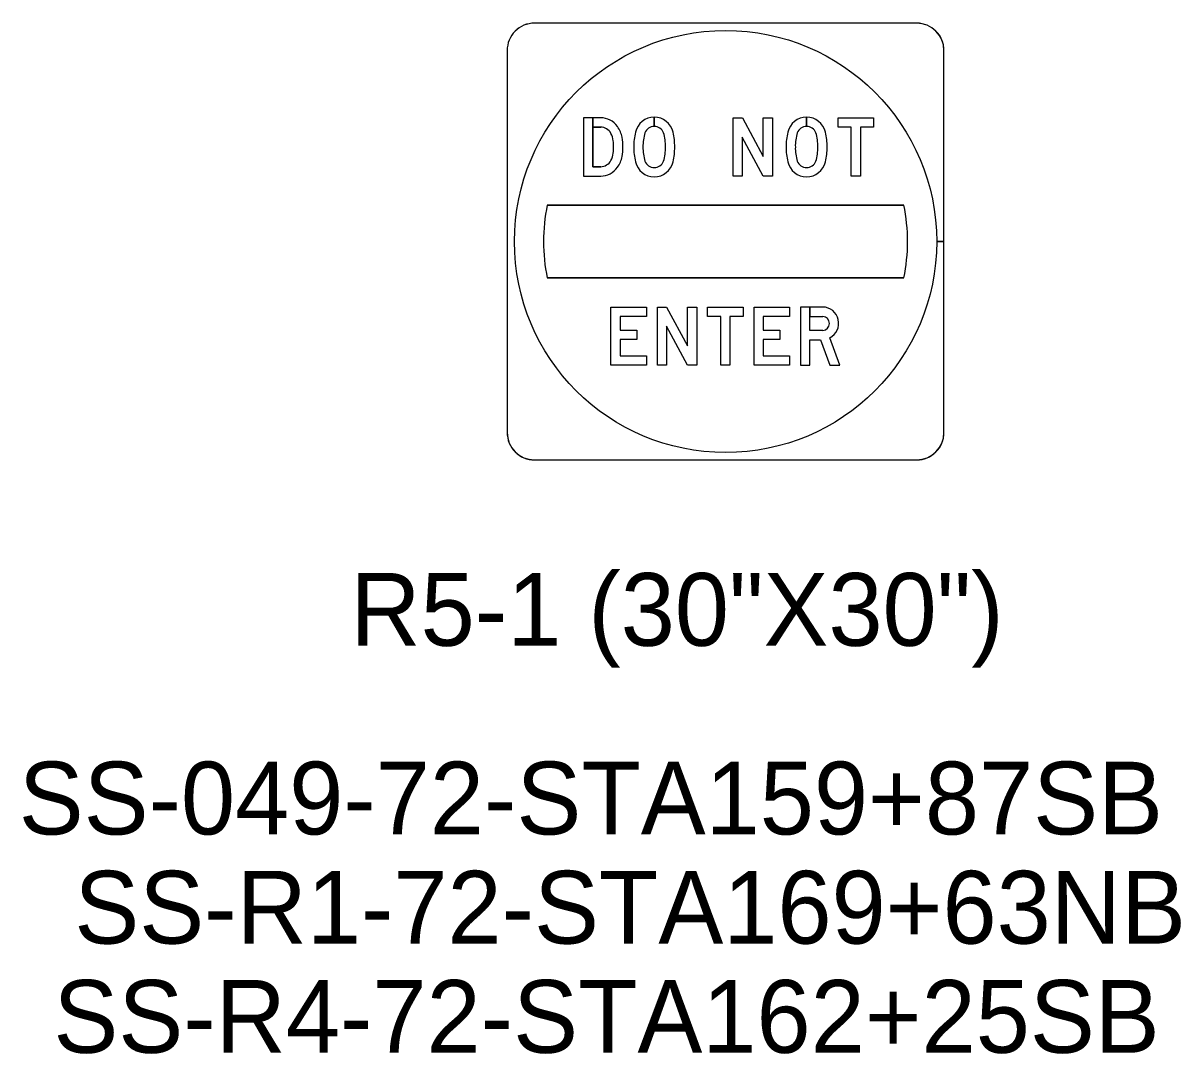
# Model space of a CAD drawing. Extents: x 658976 to 668726, y 639543 to 647196.
# Drawn here: x 664624.4 to 664723.8, y 642842 to 642930.5 of the extents above; entities that cross this region are included whole.
import ezdxf

# ---------------------------------------------------------------- set-up
doc = ezdxf.new("R2010")
doc.units = 0
doc.layers.add('R_SIGN - HWY 16', color=7, linetype='Continuous')
doc.layers.add('R_SIGN_ANNOT_HWY16', color=7, linetype='Continuous')

msp = doc.modelspace()

# ---------------------------------------------------------------- linework, layer by layer
at = {"layer": 'R_SIGN - HWY 16'}
for p, q in [((664701.136, 642930.536), (664668.311, 642930.536)), ((664701.136, 642930.536), (664668.311, 642930.536)), ((664701.135, 642930.534), (664668.311, 642930.534)), ((664701.135, 642930.534), (664668.311, 642930.534)), ((664701.135, 642930.534), (664668.311, 642930.534)), ((664665.967, 642928.192), (664665.967, 642895.378)), ((664665.967, 642928.192), (664665.967, 642895.378)), ((664665.967, 642928.191), (664665.967, 642895.378)), ((664665.967, 642928.191), (664665.967, 642895.378)), ((664665.967, 642928.191), (664665.967, 642895.378)), ((664703.48, 642895.378), (664703.48, 642928.191)), ((664703.48, 642911.784), (664703.48, 642928.191)), ((664703.48, 642911.784), (664703.48, 642928.191)), ((664703.481, 642895.378), (664703.481, 642928.192)), ((664703.481, 642895.378), (664703.481, 642928.192)), ((664678.599, 642921.665), (664678.599, 642922.47)), ((664678.599, 642922.47), (664678.599, 642921.665)), ((664678.599, 642921.665), (664678.599, 642922.47)), ((664678.599, 642922.47), (664678.599, 642921.665)), ((664691.681, 642921.665), (664691.681, 642922.47)), ((664691.681, 642922.47), (664691.681, 642921.665)), ((664691.681, 642921.665), (664691.681, 642922.47)), ((664691.681, 642922.47), (664691.681, 642921.665)), ((664674.002, 642921.609), (664673.327, 642921.609)), ((664678.599, 642921.665), (664678.599, 642921.665)), ((664678.599, 642921.665), (664678.599, 642921.665)), ((664691.681, 642921.665), (664691.681, 642921.665)), ((664691.681, 642921.665), (664691.681, 642921.665)), ((664672.532, 642917.409), (664674.002, 642917.409)), ((664674.002, 642918.209), (664673.327, 642918.209)), ((664674.002, 642918.209), (664673.327, 642918.209)), ((664700.038, 642914.909), (664669.409, 642914.909)), ((664703.48, 642911.784), (664702.854, 642911.784)), ((664703.481, 642895.378), (664703.481, 642911.784)), ((664703.481, 642895.378), (664703.481, 642911.784)), ((664669.409, 642908.659), (664700.038, 642908.659)), ((664693.084, 642904.146), (664691.948, 642904.146)), ((664668.311, 642893.034), (664701.136, 642893.034)), ((664668.311, 642893.034), (664701.136, 642893.034)), ((664668.311, 642893.034), (664701.135, 642893.034)), ((664668.311, 642893.034), (664701.136, 642893.034)), ((664668.311, 642893.034), (664701.136, 642893.034))]:
    msp.add_line(p, q, dxfattribs=at)
for points in [[(664674.002, 642922.409), (664672.532, 642922.409), (664672.532, 642917.409)], [(664673.327, 642918.209), (664673.327, 642922.409), (664672.532, 642922.409), (664672.532, 642917.409), (664674.002, 642917.409)], [(664673.327, 642918.209), (664673.327, 642922.409), (664672.532, 642922.409), (664672.532, 642917.409), (664674.002, 642917.409)], [(664674.002, 642922.409), (664673.327, 642922.409), (664673.327, 642921.609), (664674.002, 642921.609)], [(664674.002, 642922.409), (664673.327, 642922.409), (664673.327, 642921.609), (664674.002, 642921.609)], [(664673.327, 642921.609), (664673.327, 642918.209), (664674.002, 642918.209)], [(664669.408, 642914.909), (664669.409, 642914.909), (664700.037, 642914.909), (664700.038, 642914.909)], [(664703.481, 642911.784), (664702.854, 642911.784)], [(664702.854, 642911.784), (664703.48, 642911.784)], [(664702.854, 642911.784), (664703.48, 642911.784)], [(664700.038, 642908.66), (664700.037, 642908.66), (664669.409, 642908.66), (664669.408, 642908.66)], [(664693.084, 642906.16), (664691.16, 642906.16), (664691.16, 642901.159), (664691.948, 642901.159), (664691.948, 642903.346), (664692.866, 642903.346)], [(664693.084, 642904.146), (664691.948, 642904.146), (664691.948, 642906.16), (664691.16, 642906.16), (664691.16, 642901.159)], [(664693.084, 642904.146), (664691.948, 642904.146), (664691.948, 642906.16), (664691.16, 642906.16), (664691.16, 642901.159)], [(664691.948, 642904.146), (664691.948, 642905.36), (664693.084, 642905.36)], [(664693.084, 642906.16), (664691.949, 642906.16), (664691.949, 642905.36), (664693.084, 642905.36)], [(664693.084, 642906.16), (664691.949, 642906.16), (664691.949, 642905.36), (664693.084, 642905.36)], [(664691.16, 642901.159), (664691.948, 642901.159), (664691.948, 642903.346), (664692.866, 642903.346), (664693.691, 642901.159), (664694.535, 642901.159), (664693.677, 642903.523)], [(664691.16, 642901.159), (664691.948, 642901.159), (664691.948, 642903.346), (664692.866, 642903.346), (664693.691, 642901.159), (664694.535, 642901.159), (664693.677, 642903.523)], [(664692.866, 642903.346), (664693.691, 642901.159), (664694.535, 642901.159), (664693.677, 642903.523)]]:
    msp.add_lwpolyline(points, dxfattribs=at)
for points in [[(664685.368, 642917.409), (664685.368, 642922.409), (664686.166, 642922.409), (664687.955, 642919.08), (664687.955, 642922.409), (664688.743, 642922.409), (664688.743, 642917.409), (664687.955, 642917.409), (664686.156, 642920.755), (664686.156, 642917.409)], [(664685.368, 642917.409), (664685.368, 642922.409), (664686.166, 642922.409), (664687.955, 642919.08), (664687.955, 642922.409), (664688.743, 642922.409), (664688.743, 642917.409), (664687.955, 642917.409), (664686.156, 642920.755), (664686.156, 642917.409)], [(664685.368, 642917.409), (664685.368, 642922.409), (664686.166, 642922.409), (664687.955, 642919.08), (664687.955, 642922.409), (664688.743, 642922.409), (664688.743, 642917.409), (664687.955, 642917.409), (664686.156, 642920.755), (664686.156, 642917.409)], [(664697.439, 642922.409), (664697.439, 642921.609), (664696.306, 642921.609), (664696.306, 642917.409), (664695.517, 642917.409), (664695.517, 642921.609), (664694.384, 642921.609), (664694.384, 642922.409)], [(664697.439, 642922.409), (664697.439, 642921.609), (664696.306, 642921.609), (664696.306, 642917.409), (664695.517, 642917.409), (664695.517, 642921.609), (664694.384, 642921.609), (664694.384, 642922.409)], [(664697.439, 642922.409), (664697.439, 642921.609), (664696.306, 642921.609), (664696.306, 642917.409), (664695.517, 642917.409), (664695.517, 642921.609), (664694.384, 642921.609), (664694.384, 642922.409)], [(664677.931, 642905.36), (664675.664, 642905.36), (664675.664, 642904.16), (664677.097, 642904.16), (664677.097, 642903.36), (664675.664, 642903.36), (664675.664, 642901.959), (664677.931, 642901.959), (664677.931, 642901.159), (664674.876, 642901.159), (664674.876, 642906.16), (664677.931, 642906.16)], [(664677.931, 642905.36), (664675.664, 642905.36), (664675.664, 642904.16), (664677.097, 642904.16), (664677.097, 642903.36), (664675.664, 642903.36), (664675.664, 642901.959), (664677.931, 642901.959), (664677.931, 642901.159), (664674.876, 642901.159), (664674.876, 642906.16), (664677.931, 642906.16)], [(664677.931, 642905.36), (664675.664, 642905.36), (664675.664, 642904.16), (664677.097, 642904.16), (664677.097, 642903.36), (664675.664, 642903.36), (664675.664, 642901.959), (664677.931, 642901.959), (664677.931, 642901.159), (664674.876, 642901.159), (664674.876, 642906.16), (664677.931, 642906.16)], [(664678.867, 642901.159), (664678.867, 642906.16), (664679.664, 642906.16), (664681.453, 642902.831), (664681.453, 642906.16), (664682.242, 642906.16), (664682.242, 642901.159), (664681.453, 642901.159), (664679.654, 642904.506), (664679.654, 642901.159)], [(664678.867, 642901.159), (664678.867, 642906.16), (664679.664, 642906.16), (664681.453, 642902.831), (664681.453, 642906.16), (664682.242, 642906.16), (664682.242, 642901.159), (664681.453, 642901.159), (664679.654, 642904.506), (664679.654, 642901.159)], [(664678.867, 642901.159), (664678.867, 642906.16), (664679.664, 642906.16), (664681.453, 642902.831), (664681.453, 642906.16), (664682.242, 642906.16), (664682.242, 642901.159), (664681.453, 642901.159), (664679.654, 642904.506), (664679.654, 642901.159)], [(664686.233, 642906.16), (664686.233, 642905.36), (664685.1, 642905.36), (664685.1, 642901.159), (664684.311, 642901.159), (664684.311, 642905.36), (664683.178, 642905.36), (664683.178, 642906.16)], [(664686.233, 642906.16), (664686.233, 642905.36), (664685.1, 642905.36), (664685.1, 642901.159), (664684.311, 642901.159), (664684.311, 642905.36), (664683.178, 642905.36), (664683.178, 642906.16)], [(664686.233, 642906.16), (664686.233, 642905.36), (664685.1, 642905.36), (664685.1, 642901.159), (664684.311, 642901.159), (664684.311, 642905.36), (664683.178, 642905.36), (664683.178, 642906.16)], [(664690.223, 642905.36), (664687.956, 642905.36), (664687.956, 642904.16), (664689.389, 642904.16), (664689.389, 642903.36), (664687.956, 642903.36), (664687.956, 642901.959), (664690.223, 642901.959), (664690.223, 642901.159), (664687.168, 642901.159), (664687.168, 642906.16), (664690.223, 642906.16)], [(664690.223, 642905.36), (664687.956, 642905.36), (664687.956, 642904.16), (664689.389, 642904.16), (664689.389, 642903.36), (664687.956, 642903.36), (664687.956, 642901.959), (664690.223, 642901.959), (664690.223, 642901.159), (664687.168, 642901.159), (664687.168, 642906.16), (664690.223, 642906.16)], [(664690.223, 642905.36), (664687.956, 642905.36), (664687.956, 642904.16), (664689.389, 642904.16), (664689.389, 642903.36), (664687.956, 642903.36), (664687.956, 642901.959), (664690.223, 642901.959), (664690.223, 642901.159), (664687.168, 642901.159), (664687.168, 642906.16), (664690.223, 642906.16)]]:
    msp.add_lwpolyline(points, close=True, dxfattribs=at)
for centre, major_axis, ratio, start_param, end_param in [((664668.311, 642928.192), (2.345, 0), 0.999667, 1.570796, 3.141593), ((664668.311, 642928.192), (2.345, 0), 0.999667, 1.570796, 3.141593), ((664668.311, 642928.191), (2.345, 0), 0.999667, 1.570796, 3.141593), ((664668.311, 642928.191), (2.345, 0), 0.999667, 1.570796, 3.141593), ((664668.311, 642928.191), (2.345, 0), 0.999667, 1.570796, 3.141593), ((664701.135, 642928.191), (2.345, 0), 0.999667, 6.283185, 7.853982), ((664701.135, 642928.191), (2.345, 0), 0.999667, 6.283185, 7.853982), ((664701.135, 642928.191), (2.345, 0), 0.999667, 6.283185, 7.853982), ((664701.136, 642928.192), (2.345, 0), 0.999667, 0, 1.570796), ((664701.136, 642928.192), (2.345, 0), 0.999667, 0, 1.570796), ((664684.723, 642911.784), (18.131, 0), 0.999667, 0, 6.283158), ((664684.723, 642911.784), (18.131, 0), 0.999667, 0, 6.283158), ((664684.723, 642911.784), (18.131, 0), 0.999667, 0, 6.283158), ((664674.025, 642920.688), (0, 1.722), 0.994387, 5.308841, 6.296324), ((664674.025, 642920.688), (0, 1.722), 0.994387, 5.308841, 6.296324), ((664674.025, 642920.688), (0, 1.722), 0.994387, 5.308841, 6.296324), ((664678.611, 642920.779), (0, 1.692), 0.985425, 0.007008, 1.34227), ((664678.611, 642920.779), (0, 1.692), 0.985425, 0.007008, 1.34227), ((664678.611, 642920.779), (0, 1.692), 0.985425, 0.007008, 1.34227), ((664678.588, 642920.779), (0, 1.692), 0.985425, 4.940915, 6.276178), ((664678.588, 642920.779), (0, 1.692), 0.985425, 4.940915, 6.27603), ((664678.588, 642920.779), (0, 1.692), 0.985425, 4.940915, 6.27603), ((664691.693, 642920.779), (0, 1.692), 0.985425, 0.007008, 1.34227), ((664691.693, 642920.779), (0, 1.692), 0.985425, 0.007008, 1.34227), ((664691.693, 642920.779), (0, 1.692), 0.985425, 0.007008, 1.34227), ((664691.67, 642920.779), (0, 1.692), 0.985425, 4.940915, 6.276178), ((664691.67, 642920.779), (0, 1.692), 0.985425, 4.940915, 6.27603), ((664691.67, 642920.779), (0, 1.692), 0.985425, 4.940915, 6.27603), ((664673.984, 642920.585), (0, 1.024), 0.994387, 5.209958, 6.265172), ((664673.984, 642920.585), (0, 1.024), 0.994387, 5.209958, 6.265172), ((664673.984, 642920.585), (0, 1.024), 0.994387, 5.209958, 6.265172), ((664673.685, 642920.337), (0, 2.204), 0.994387, 4.893794, 5.353227), ((664673.685, 642920.337), (0, 2.204), 0.994387, 4.893794, 5.353227), ((664673.685, 642920.337), (0, 2.204), 0.994387, 4.893794, 5.353227), ((664678.574, 642920.831), (0, 0.835), 0.985425, 6.252339, 7.504367), ((664678.574, 642920.831), (0, 0.835), 0.985425, 6.252339, 7.504367), ((664678.574, 642920.831), (0, 0.835), 0.985425, 6.252339, 7.504367), ((664678.625, 642920.831), (0, 0.835), 0.985425, 5.062003, 6.314032), ((664678.625, 642920.831), (0, 0.835), 0.985425, 5.062003, 6.313732), ((664678.625, 642920.831), (0, 0.835), 0.985425, 5.062003, 6.313732), ((664691.656, 642920.831), (0, 0.835), 0.985425, 6.252339, 7.504367), ((664691.656, 642920.831), (0, 0.835), 0.985425, 6.252339, 7.504367), ((664691.656, 642920.831), (0, 0.835), 0.985425, 6.252339, 7.504367), ((664691.707, 642920.831), (0, 0.835), 0.985425, 5.062003, 6.314032), ((664691.707, 642920.831), (0, 0.835), 0.985425, 5.062003, 6.313732), ((664691.707, 642920.831), (0, 0.835), 0.985425, 5.062003, 6.313732), ((664673.385, 642920.244), (0, 1.716), 0.994387, 4.827156, 5.217241), ((664673.385, 642920.244), (0, 1.716), 0.994387, 4.827156, 5.217241), ((664673.385, 642920.244), (0, 1.716), 0.994387, 4.827156, 5.217241), ((664671.355, 642920), (0, 3.773), 0.994387, 4.688208, 4.829332), ((664671.355, 642920), (0, 3.773), 0.994387, 4.688208, 4.829332), ((664671.355, 642920), (0, 3.773), 0.994387, 4.688208, 4.829332), ((664670.319, 642919.87), (0, 5.619), 0.994387, 4.719381, 4.866939), ((664670.319, 642919.87), (0, 5.619), 0.994387, 4.719381, 4.866939), ((664670.319, 642919.87), (0, 5.619), 0.994387, 4.719381, 4.866939), ((664681.894, 642919.926), (0, 5.131), 0.985425, 1.327472, 1.575821), ((664681.894, 642919.926), (0, 5.131), 0.985425, 1.327472, 1.575821), ((664681.894, 642919.926), (0, 5.131), 0.985425, 1.327472, 1.575821), ((664681.34, 642919.991), (0, 3.764), 0.985425, 1.267043, 1.594924), ((664681.34, 642919.991), (0, 3.764), 0.985425, 1.267042, 1.594924), ((664681.34, 642919.991), (0, 3.764), 0.985425, 1.267042, 1.594924), ((664675.858, 642919.991), (0, 3.764), 0.985425, 4.688261, 5.016143), ((664675.858, 642919.991), (0, 3.764), 0.985425, 4.688261, 5.016143), ((664675.858, 642919.991), (0, 3.764), 0.985425, 4.688261, 5.016143), ((664675.304, 642919.926), (0, 5.131), 0.985425, 4.707364, 4.955713), ((664675.304, 642919.926), (0, 5.131), 0.985425, 4.707364, 4.955713), ((664675.304, 642919.926), (0, 5.131), 0.985425, 4.707364, 4.955713), ((664694.976, 642919.926), (0, 5.131), 0.985425, 1.327472, 1.575821), ((664694.976, 642919.926), (0, 5.131), 0.985425, 1.327472, 1.575821), ((664694.976, 642919.926), (0, 5.131), 0.985425, 1.327472, 1.575821), ((664694.423, 642919.991), (0, 3.764), 0.985425, 1.267043, 1.594924), ((664694.423, 642919.991), (0, 3.764), 0.985425, 1.267042, 1.594924), ((664694.423, 642919.991), (0, 3.764), 0.985425, 1.267042, 1.594924), ((664688.941, 642919.991), (0, 3.764), 0.985425, 4.688261, 5.016143), ((664688.941, 642919.991), (0, 3.764), 0.985425, 4.688261, 5.016143), ((664688.941, 642919.991), (0, 3.764), 0.985425, 4.688261, 5.016143), ((664688.387, 642919.926), (0, 5.131), 0.985425, 4.707364, 4.955713), ((664688.387, 642919.926), (0, 5.131), 0.985425, 4.707364, 4.955713), ((664688.387, 642919.926), (0, 5.131), 0.985425, 4.707364, 4.955713), ((664673.385, 642919.574), (0, 1.716), 0.994387, 4.207537, 4.597622), ((664673.385, 642919.574), (0, 1.716), 0.994387, 4.207537, 4.597622), ((664673.385, 642919.574), (0, 1.716), 0.994387, 4.207537, 4.597622), ((664671.355, 642919.818), (0, 3.773), 0.994387, 4.595446, 4.73657), ((664671.355, 642919.818), (0, 3.773), 0.994387, 4.595446, 4.73657), ((664671.355, 642919.818), (0, 3.773), 0.994387, 4.595446, 4.73657), ((664670.319, 642919.948), (0, 5.619), 0.994387, 4.557839, 4.705397), ((664670.319, 642919.948), (0, 5.619), 0.994387, 4.557839, 4.705397), ((664670.319, 642919.948), (0, 5.619), 0.994387, 4.557839, 4.705397), ((664681.894, 642919.874), (0, 5.131), 0.985425, 1.565772, 1.814121), ((664681.894, 642919.874), (0, 5.131), 0.985425, 1.565772, 1.814121), ((664681.894, 642919.874), (0, 5.131), 0.985425, 1.565772, 1.814121), ((664681.34, 642919.809), (0, 3.764), 0.985425, 1.546668, 1.87455), ((664681.34, 642919.809), (0, 3.764), 0.985425, 1.546668, 1.87455), ((664681.34, 642919.809), (0, 3.764), 0.985425, 1.546668, 1.87455), ((664675.858, 642919.809), (0, 3.764), 0.985425, 4.408635, 4.736517), ((664675.858, 642919.809), (0, 3.764), 0.985425, 4.408635, 4.736517), ((664675.858, 642919.809), (0, 3.764), 0.985425, 4.408635, 4.736517), ((664675.304, 642919.874), (0, 5.131), 0.985425, 4.469065, 4.717414), ((664675.304, 642919.874), (0, 5.131), 0.985425, 4.469065, 4.717414), ((664675.304, 642919.874), (0, 5.131), 0.985425, 4.469065, 4.717414), ((664694.976, 642919.874), (0, 5.131), 0.985425, 1.565772, 1.814121), ((664694.976, 642919.874), (0, 5.131), 0.985425, 1.565772, 1.814121), ((664694.976, 642919.874), (0, 5.131), 0.985425, 1.565772, 1.814121), ((664694.423, 642919.809), (0, 3.764), 0.985425, 1.546668, 1.87455), ((664694.423, 642919.809), (0, 3.764), 0.985425, 1.546668, 1.87455), ((664694.423, 642919.809), (0, 3.764), 0.985425, 1.546668, 1.87455), ((664688.941, 642919.809), (0, 3.764), 0.985425, 4.408635, 4.736517), ((664688.941, 642919.809), (0, 3.764), 0.985425, 4.408635, 4.736517), ((664688.941, 642919.809), (0, 3.764), 0.985425, 4.408635, 4.736517), ((664688.387, 642919.874), (0, 5.131), 0.985425, 4.469065, 4.717414), ((664688.387, 642919.874), (0, 5.131), 0.985425, 4.469065, 4.717414), ((664688.387, 642919.874), (0, 5.131), 0.985425, 4.469065, 4.717414), ((664673.984, 642919.233), (0, 1.024), 0.994387, 3.159606, 4.21482), ((664673.984, 642919.233), (0, 1.024), 0.994387, 3.159606, 4.21482), ((664673.984, 642919.233), (0, 1.024), 0.994387, 3.159606, 4.21482), ((664673.685, 642919.481), (0, 2.204), 0.994387, 4.071551, 4.530984), ((664673.685, 642919.481), (0, 2.204), 0.994387, 4.071551, 4.530984), ((664673.685, 642919.481), (0, 2.204), 0.994387, 4.071551, 4.530984), ((664678.611, 642919.022), (0, 1.692), 0.985425, 1.799323, 3.134585), ((664678.611, 642919.022), (0, 1.692), 0.985425, 1.799323, 3.134585), ((664678.611, 642919.022), (0, 1.692), 0.985425, 1.799323, 3.134585), ((664678.574, 642918.97), (0, 0.835), 0.985425, 1.920411, 3.172439), ((664678.574, 642918.97), (0, 0.835), 0.985425, 1.920411, 3.172439), ((664678.574, 642918.97), (0, 0.835), 0.985425, 1.920411, 3.172439), ((664678.625, 642918.97), (0, 0.835), 0.985425, 3.110746, 4.362774), ((664678.625, 642918.97), (0, 0.835), 0.985425, 3.110746, 4.362775), ((664678.625, 642918.97), (0, 0.835), 0.985425, 3.110746, 4.362775), ((664678.588, 642919.022), (0, 1.692), 0.985425, 3.1486, 4.483863), ((664678.588, 642919.022), (0, 1.692), 0.985425, 3.1486, 4.483863), ((664678.588, 642919.022), (0, 1.692), 0.985425, 3.1486, 4.483863), ((664691.693, 642919.022), (0, 1.692), 0.985425, 1.799323, 3.134585), ((664691.693, 642919.022), (0, 1.692), 0.985425, 1.799323, 3.134585), ((664691.693, 642919.022), (0, 1.692), 0.985425, 1.799323, 3.134585), ((664691.656, 642918.97), (0, 0.835), 0.985425, 1.920411, 3.172439), ((664691.656, 642918.97), (0, 0.835), 0.985425, 1.920411, 3.172439), ((664691.656, 642918.97), (0, 0.835), 0.985425, 1.920411, 3.172439), ((664691.707, 642918.97), (0, 0.835), 0.985425, 3.110746, 4.362774), ((664691.707, 642918.97), (0, 0.835), 0.985425, 3.110746, 4.362775), ((664691.707, 642918.97), (0, 0.835), 0.985425, 3.110746, 4.362775), ((664691.67, 642919.022), (0, 1.692), 0.985425, 3.1486, 4.483863), ((664691.67, 642919.022), (0, 1.692), 0.985425, 3.1486, 4.483863), ((664691.67, 642919.022), (0, 1.692), 0.985425, 3.1486, 4.483863), ((664674.025, 642919.131), (0, 1.722), 0.994387, 3.128454, 4.115937), ((664674.025, 642919.131), (0, 1.722), 0.994387, 3.128454, 4.115937), ((664674.025, 642919.131), (0, 1.722), 0.994387, 3.128454, 4.115937), ((664684.723, 642911.784), (15.63, 0), 0.999667, 2.940234, 3.342952), ((664684.723, 642911.784), (15.63, 0), 0.999667, 2.940234, 3.342952), ((664684.723, 642911.784), (15.63, 0), 0.999667, 0, 0.201359), ((664684.723, 642911.784), (15.63, 0), 0.999667, 0, 0.201359), ((664684.723, 642911.784), (15.63, 0), 0.999667, 6.081826, 6.283153), ((664684.723, 642911.784), (15.63, 0), 0.999667, 6.081826, 6.283153), ((664693.059, 642904.767), (0, 1.393), 0.985328, 3.608399, 6.264838), ((664693.059, 642904.767), (0, 1.393), 0.985328, 3.608399, 6.264838), ((664693.059, 642904.767), (0, 1.393), 0.985328, 3.608399, 6.264838), ((664693.043, 642904.753), (0, 0.609), 0.985328, 3.211299, 6.213479), ((664693.043, 642904.753), (0, 0.609), 0.985328, 3.211299, 6.213479), ((664693.043, 642904.753), (0, 0.609), 0.985328, 3.211299, 6.213479), ((664668.311, 642895.378), (2.345, 0), 0.999667, 3.141593, 4.712389), ((664668.311, 642895.378), (2.345, 0), 0.999667, 3.141593, 4.712389), ((664668.311, 642895.378), (2.345, 0), 0.999667, 3.141592, 4.71239), ((664668.311, 642895.378), (2.345, 0), 0.999667, 3.141593, 4.712389), ((664668.311, 642895.378), (2.345, 0), 0.999667, 3.141593, 4.712389), ((664701.135, 642895.378), (2.345, 0), 0.999667, 4.712388, 6.283186), ((664701.135, 642895.378), (2.345, 0), 0.999667, 4.712388, 6.283186), ((664701.135, 642895.378), (2.345, 0), 0.999667, 4.712388, 6.283186), ((664701.136, 642895.378), (2.345, 0), 0.999667, 4.712389, 6.283185), ((664701.136, 642895.378), (2.345, 0), 0.999667, 4.712389, 6.283185)]:
    msp.add_ellipse(centre, major_axis=major_axis, ratio=ratio, start_param=start_param, end_param=end_param, dxfattribs=at)

# ---------------------------------------------------------------- texts
at = {"layer": 'R_SIGN_ANNOT_HWY16'}
msp.add_text('R5-1 (30"X30")', height=6.25, dxfattribs=at).set_placement((664652.501, 642877.069))
for s, p in [('SS-049-72-STA159+87SB', (664624.023, 642860.87)), ('SS-R1-72-STA169+63NB', (664628.797, 642851.495)), ('SS-R4-72-STA162+25SB', (664627, 642842.12))]:
    msp.add_text(s, height=6.25, rotation=360, dxfattribs=at).set_placement(p)

doc.saveas('drawing.dxf')
